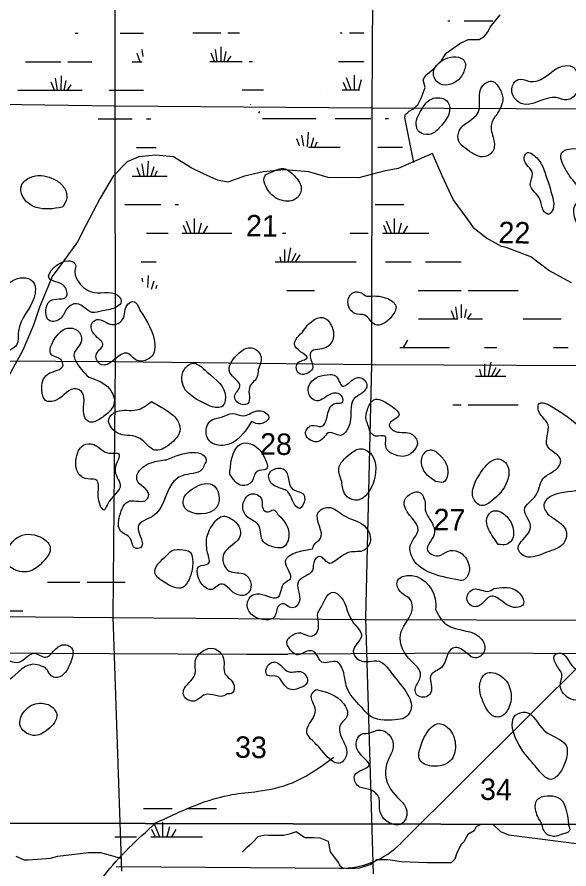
# Model space of a CAD drawing. Extents: x 408847 to 817539, y 923858 to 1151780.
# Drawn here: x 550386 to 561968, y 1013912 to 1031794 of the extents above; entities that cross this region are included whole.
import ezdxf

# ---------------------------------------------------------------- set-up
doc = ezdxf.new("R2010")
doc.units = 0
for name, color, linetype in [('Lakes and Ponds', 7, 'Continuous'), ('Level 43', 7, 'Continuous'), ('Local Roads Paved', 7, 'Continuous'), ('Narrow River Creek and Branch and Slough', 7, 'Continuous'), ('Quad Borders', 7, 'Continuous'), ('Section Lines', 7, 'Continuous'), ('Swamps', 7, 'Continuous')]:
    doc.layers.add(name, color=color, linetype=linetype)

msp = doc.modelspace()

# ---------------------------------------------------------------- linework, layer by layer
at = {"layer": 'Lakes and Ponds'}
msp.add_line((561386, 1014884), (561388, 1014880), dxfattribs=at)
for points in [[(559800, 1030773), (559761, 1030886), (559650, 1030950), (559232, 1030820), (559122, 1030613), (559259, 1030392), (559691, 1030522), (559800, 1030773)], [(561121, 1030446), (560903, 1030482), (560768, 1030287), (560965, 1029977), (561699, 1030102), (561924, 1030056), (562131, 1030209), (562170, 1030533), (562042, 1030750), (561822, 1030760), (561375, 1030484), (561174, 1030441), (561121, 1030446)], [(560451, 1029744), (560578, 1030096), (560484, 1030334), (560372, 1030442), (560158, 1030355), (560063, 1029789), (559664, 1029404), (559657, 1029187), (559836, 1029006), (560210, 1028864), (560388, 1029013), (560386, 1029228), (560339, 1029548), (560451, 1029744)], [(559435, 1029715), (559455, 1029951), (559379, 1030055), (559047, 1030054), (558873, 1029848), (558765, 1029497), (558818, 1029390), (559037, 1029330), (559247, 1029465), (559435, 1029715)], [(561460, 1028538), (561294, 1028836), (561076, 1028940), (561028, 1028824), (561203, 1028502), (561157, 1028288), (561366, 1027958), (561426, 1027742), (561547, 1027656), (561633, 1027763), (561627, 1028000), (561460, 1028538)], [(562136, 1028267), (562266, 1028030), (562103, 1027852), (562113, 1027517), (562239, 1027292), (562460, 1027208), (562536, 1027321), (562484, 1027557), (562355, 1027998), (562429, 1028107), (562872, 1028279), (563125, 1028574), (563098, 1028887), (562748, 1029009), (562437, 1028818), (562243, 1028989), (562022, 1029029), (561818, 1028950), (561893, 1028604), (561963, 1028490), (562136, 1028267)], [(555752, 1028552), (555586, 1028455), (555689, 1028110), (555898, 1027960), (556221, 1027969), (556350, 1028159), (556199, 1028467), (555987, 1028613), (555752, 1028552)], [(551335, 1027802), (551368, 1027842), (551431, 1028058), (551323, 1028274), (551111, 1028414), (550663, 1028428), (550476, 1028252), (550502, 1028033), (550790, 1027797), (551335, 1027802)], [(551619, 1026567), (551596, 1026621), (551463, 1026679), (551058, 1026310), (551382, 1026137), (551422, 1025927), (551081, 1025839), (551011, 1025733), (551072, 1025417), (551292, 1025460), (551430, 1025670), (551636, 1025777), (551965, 1025594), (552178, 1025624), (552487, 1025716), (552571, 1025817), (552537, 1025919), (551998, 1026014), (551683, 1026226), (551599, 1026436), (551619, 1026567)], [(548966, 1025154), (548295, 1025215), (547982, 1024927), (548022, 1024716), (548137, 1024652), (548586, 1024707), (549123, 1024704), (549235, 1024494), (549343, 1024472), (549547, 1024583), (549793, 1024300), (549999, 1024335), (550025, 1024662), (550361, 1024889), (550416, 1025201), (550747, 1025910), (550769, 1026024), (550717, 1026246), (550506, 1026323), (550289, 1026259), (550118, 1026089), (550137, 1025430), (549946, 1024876), (549753, 1024704), (549683, 1024834), (549817, 1025211), (549774, 1025641), (549524, 1025958), (549309, 1025931), (549165, 1025693), (549341, 1025337), (549194, 1025175), (549009, 1025148), (548966, 1025154)], [(557720, 1025932), (557498, 1026026), (557397, 1025980), (557331, 1025776), (557476, 1025571), (557682, 1025534), (557899, 1025335), (558252, 1025514), (558335, 1025726), (558146, 1025891), (557720, 1025932)], [(552972, 1025630), (552817, 1025823), (552714, 1025768), (552599, 1025445), (552385, 1025338), (552061, 1025442), (551955, 1025359), (552008, 1025131), (552188, 1024912), (552044, 1024697), (552155, 1024497), (552696, 1024739), (552907, 1024585), (553128, 1024610), (553237, 1024702), (553275, 1024924), (552972, 1025630)], [(556376, 1025182), (556222, 1024881), (556476, 1024632), (556272, 1024525), (556297, 1024318), (556509, 1024332), (556595, 1024439), (556569, 1024550), (556552, 1024757), (556876, 1024860), (557026, 1025085), (556997, 1025282), (556826, 1025481), (556605, 1025430), (556376, 1025182)], [(551890, 1024233), (551612, 1024586), (551580, 1024693), (551737, 1024999), (551651, 1025217), (551439, 1025261), (551227, 1025112), (551116, 1024698), (551310, 1024599), (551351, 1024488), (551031, 1024298), (550906, 1023965), (550982, 1023747), (551210, 1023752), (551629, 1023990), (551736, 1023932), (551811, 1023389), (551921, 1023291), (552131, 1023362), (552234, 1023434), (552420, 1023666), (552329, 1023989), (551890, 1024233)], [(555444, 1024396), (555509, 1024605), (555487, 1024720), (555271, 1024852), (555047, 1024743), (554852, 1024331), (555062, 1024037), (554952, 1023828), (555115, 1023659), (555228, 1023685), (555261, 1024012), (555417, 1024230), (555444, 1024396)], [(554440, 1023623), (554700, 1023627), (554760, 1023809), (554372, 1024347), (554057, 1024525), (553868, 1024339), (553848, 1024127), (554440, 1023623)], [(557393, 1023548), (557438, 1023756), (557700, 1023976), (557728, 1024082), (557538, 1024226), (557215, 1024046), (557067, 1024263), (556953, 1024289), (556536, 1024103), (556506, 1023895), (556676, 1023736), (556998, 1023891), (557213, 1023814), (557214, 1023705), (557111, 1023689), (557011, 1023664), (556771, 1023197), (556567, 1023220), (556440, 1023043), (556724, 1022890), (556943, 1023074), (557166, 1023012), (557329, 1023160), (557393, 1023548)], [(557794, 1023088), (557906, 1022998), (558110, 1022994), (558123, 1022782), (558320, 1022604), (558544, 1022582), (558785, 1022885), (558628, 1023056), (558289, 1023114), (558198, 1023234), (558396, 1023427), (558217, 1023645), (557875, 1023761), (557737, 1023548), (557714, 1023340), (557750, 1023233), (557794, 1023088)], [(553207, 1023722), (552890, 1023546), (552475, 1023511), (552311, 1023351), (552536, 1023044), (552751, 1023009), (552968, 1022945), (553277, 1022705), (553585, 1022821), (553806, 1023148), (553714, 1023380), (553499, 1023552), (553207, 1023722)], [(561548, 1023654), (561344, 1023679), (561320, 1023571), (561529, 1023234), (561515, 1022789), (561794, 1022482), (561765, 1022376), (561418, 1022098), (561280, 1021762), (561035, 1021449), (561162, 1021117), (560966, 1020782), (560900, 1020660), (560938, 1020557), (561055, 1020471), (561505, 1020560), (561846, 1020737), (561908, 1021005), (561650, 1021268), (561550, 1021340), (561443, 1021558), (561608, 1021746), (562249, 1021917), (562389, 1022121), (562351, 1022358), (562170, 1022706), (562230, 1022822), (561548, 1023654)], [(555307, 1023302), (555497, 1023255), (555671, 1023397), (555464, 1023531), (555142, 1023422), (554906, 1023472), (554695, 1023405), (554480, 1023338), (554378, 1023221), (554423, 1022897), (554749, 1022804), (555307, 1023302)], [(554852, 1022200), (555110, 1021959), (555313, 1022042), (555417, 1022255), (555622, 1022312), (555587, 1022528), (555334, 1022817), (555128, 1022852), (554869, 1022415), (554852, 1022200)], [(551667, 1022683), (551639, 1022284), (551812, 1022109), (552032, 1022087), (552127, 1021550), (552213, 1021446), (552275, 1021550), (552552, 1021977), (552444, 1022313), (552521, 1022627), (552313, 1022639), (551994, 1022820), (551781, 1022806), (551667, 1022683)], [(557202, 1022046), (557276, 1021764), (557474, 1021654), (557830, 1022602), (557604, 1022732), (557378, 1022627), (557139, 1022312), (557202, 1022046)], [(559166, 1022047), (559337, 1022034), (559409, 1022364), (559274, 1022582), (559054, 1022712), (558947, 1022658), (558872, 1022432), (558956, 1022224), (559166, 1022047)], [(553519, 1022501), (553200, 1022438), (552910, 1022193), (552902, 1022083), (553149, 1021766), (553105, 1021665), (552755, 1021636), (552539, 1021319), (552562, 1021001), (552760, 1020852), (552869, 1020643), (552975, 1020654), (552930, 1021098), (553234, 1021317), (553633, 1021995), (553848, 1022166), (554267, 1022298), (554322, 1022401), (554356, 1022503), (554284, 1022605), (554080, 1022656), (553519, 1022501)], [(560010, 1022053), (559953, 1021719), (560120, 1021540), (560338, 1021632), (560671, 1022050), (560680, 1022377), (560566, 1022495), (560464, 1022519), (560246, 1022396), (560010, 1022053)], [(556177, 1021615), (556310, 1021479), (556422, 1021677), (556388, 1021786), (556175, 1021880), (555992, 1022300), (555882, 1022326), (555674, 1022207), (555731, 1021998), (556044, 1021848), (556177, 1021615)], [(554261, 1021992), (553876, 1021659), (553876, 1021556), (554515, 1021441), (554626, 1021648), (554487, 1021977), (554261, 1021992)], [(555860, 1021355), (555760, 1021451), (555655, 1021409), (555548, 1021471), (555515, 1021680), (555305, 1021784), (555124, 1021504), (555241, 1021285), (555446, 1021139), (555533, 1020817), (555853, 1020655), (555959, 1020660), (556057, 1020768), (556060, 1021087), (555860, 1021355)], [(558952, 1021609), (558832, 1021817), (558525, 1021662), (558513, 1021553), (558801, 1021021), (558639, 1020699), (558668, 1020473), (559628, 1019980), (559746, 1019975), (559848, 1020075), (559869, 1020292), (559644, 1020572), (559430, 1020582), (559222, 1020487), (559002, 1020599), (559139, 1020935), (559025, 1021288), (558963, 1021402), (558952, 1021609)], [(556587, 1020633), (556027, 1020307), (556120, 1019997), (556011, 1019928), (555858, 1019614), (555642, 1019639), (555415, 1019685), (555314, 1019653), (555218, 1019438), (555355, 1019217), (555793, 1019212), (555879, 1019437), (555988, 1019477), (556104, 1019405), (556219, 1019409), (556308, 1019516), (556291, 1019952), (556583, 1020174), (556631, 1020392), (556738, 1020468), (556948, 1020327), (557055, 1020373), (557156, 1020444), (557366, 1020561), (557667, 1020600), (557800, 1020800), (557667, 1021118), (557243, 1021331), (556915, 1021501), (556701, 1021386), (556748, 1020841), (556643, 1020745), (556587, 1020633)], [(560485, 1020725), (560651, 1020724), (560760, 1020803), (560774, 1021130), (560611, 1021357), (560386, 1021427), (560242, 1021273), (560282, 1021047), (560485, 1020725)], [(554381, 1020548), (554400, 1020320), (554195, 1020257), (554188, 1020040), (554342, 1019817), (554451, 1019775), (554657, 1019890), (554968, 1019688), (555184, 1019667), (555282, 1019780), (555267, 1019989), (555163, 1020097), (554840, 1020166), (554742, 1020272), (554711, 1020489), (554988, 1020784), (555064, 1020887), (555038, 1021104), (554834, 1021286), (554721, 1021316), (554498, 1021149), (554365, 1020834), (554381, 1020548)], [(551056, 1020514), (551084, 1020652), (550931, 1020849), (550437, 1020893), (550196, 1020616), (550213, 1020289), (550435, 1020159), (550653, 1020163), (551056, 1020514)], [(553555, 1020519), (553284, 1020111), (553454, 1019944), (553870, 1019826), (554015, 1020039), (554073, 1020359), (554016, 1020560), (553805, 1020616), (553600, 1020569), (553555, 1020519)], [(559168, 1019360), (559163, 1019581), (558567, 1020074), (558367, 1019953), (558429, 1019733), (558639, 1019565), (558677, 1019352), (558450, 1018898), (558602, 1018334), (558851, 1018019), (558836, 1017901), (558740, 1017685), (558770, 1017575), (559000, 1017537), (559080, 1017648), (559071, 1017983), (559292, 1018140), (559531, 1018549), (559647, 1018554), (560003, 1018341), (560186, 1018475), (560140, 1018730), (559395, 1019041), (559168, 1019360)], [(560394, 1019802), (560287, 1019743), (559963, 1019784), (559828, 1019602), (559939, 1019426), (560047, 1019424), (560349, 1019640), (560565, 1019530), (560905, 1019404), (561008, 1019463), (561004, 1019577), (560824, 1019779), (560394, 1019802)], [(556697, 1019187), (556660, 1018853), (556559, 1018798), (556336, 1018866), (556132, 1018797), (556049, 1018688), (556079, 1018573), (556286, 1018407), (556512, 1018492), (556613, 1018472), (556784, 1018253), (557102, 1018258), (557202, 1018140), (557311, 1017706), (557670, 1017247), (557766, 1017143), (558317, 1017042), (558526, 1017089), (558628, 1017200), (558267, 1017996), (557983, 1018271), (557555, 1018300), (557442, 1018485), (557615, 1018797), (557417, 1019117), (557135, 1019666), (557026, 1019719), (556765, 1019409), (556695, 1019195), (556697, 1019187)], [(550928, 1018156), (550953, 1018148), (551127, 1017949), (551233, 1017933), (551506, 1018235), (551527, 1018550), (551419, 1018616), (551201, 1018535), (550988, 1018356), (550751, 1018438), (550430, 1018255), (549981, 1018320), (549816, 1018150), (549898, 1017936), (550013, 1017832), (550565, 1018160), (550767, 1018207), (550928, 1018156)], [(554786, 1017585), (554910, 1017611), (554920, 1017815), (554749, 1018009), (554718, 1018332), (554505, 1018540), (554298, 1018495), (554131, 1018289), (554118, 1017985), (553882, 1017657), (553885, 1017551), (554109, 1017437), (554327, 1017570), (554767, 1017567), (554786, 1017585)], [(562415, 1017482), (562516, 1017787), (562382, 1018014), (562064, 1018145), (561776, 1018445), (561672, 1018403), (561706, 1018187), (561821, 1017985), (561783, 1017765), (562011, 1017478), (562415, 1017482)], [(556399, 1017743), (556475, 1017826), (556366, 1018045), (556094, 1018047), (555791, 1018257), (555609, 1018087), (555637, 1017982), (555840, 1017955), (555943, 1017847), (556112, 1017684), (556399, 1017743)], [(560225, 1017294), (560418, 1017108), (560520, 1017108), (560704, 1017292), (560747, 1017630), (560548, 1017957), (560221, 1018012), (560101, 1017799), (560225, 1017294)], [(556663, 1017680), (556563, 1017566), (556647, 1017248), (556464, 1016807), (556705, 1016488), (557026, 1016162), (557137, 1016128), (557298, 1016298), (557158, 1016784), (557160, 1016914), (557316, 1017128), (557236, 1017387), (556663, 1017680)], [(550484, 1017150), (550444, 1016940), (550723, 1016715), (551031, 1016837), (551218, 1017155), (551162, 1017270), (550944, 1017386), (550619, 1017303), (550484, 1017150)], [(561275, 1016054), (561585, 1015792), (561901, 1016192), (561907, 1016505), (561451, 1016817), (561055, 1017201), (560848, 1017138), (560839, 1016680), (561202, 1016141), (561275, 1016054)], [(558818, 1016358), (558838, 1016203), (559082, 1016073), (559506, 1016212), (559582, 1016542), (559451, 1016853), (559244, 1016963), (558956, 1016721), (558818, 1016358)], [(557666, 1016758), (557600, 1016733), (557518, 1016616), (557544, 1016386), (557769, 1016076), (557472, 1015880), (557550, 1015648), (557781, 1015582), (557970, 1015425), (558007, 1015101), (558323, 1014839), (558425, 1014845), (558569, 1015066), (558272, 1015522), (558138, 1016102), (558281, 1016541), (558235, 1016668), (558023, 1016828), (557706, 1016757), (557666, 1016758)], [(561388, 1014880), (561266, 1015165), (561304, 1015367), (561509, 1015444), (561723, 1015420), (561961, 1014837)], [(561961, 1014837), (561975, 1014705), (561844, 1014649), (561696, 1014598), (561584, 1014604), (561500, 1014645), (561453, 1014701), (561411, 1014802), (561386, 1014884)]]:
    msp.add_spline(points, degree=3, dxfattribs=at)
at = {"layer": 'Local Roads Paved'}
for p, q in [((560059, 1018438), (556067, 1018420)), ((571821, 1018394), (560059, 1018438))]:
    msp.add_line(p, q, dxfattribs=at)
for points in [[(558711, 1028740), (558524, 1029686), (558535, 1029752), (558579, 1029785), (558612, 1029818), (558689, 1029862), (558733, 1029895), (558766, 1029928), (558799, 1029950), (558865, 1030093), (558953, 1030313), (558909, 1030478), (558964, 1030577), (559107, 1030687), (559294, 1030885), (559393, 1031039), (559679, 1031237), (559854, 1031325), (560085, 1031325), (560195, 1031391), (560272, 1031490), (560316, 1031578), (560525, 1031842)], [(562023, 1026215), (561549, 1026476), (561345, 1026626), (561169, 1026758), (560653, 1026956), (560554, 1026978), (560235, 1027154), (559986, 1027348), (559832, 1027568), (559536, 1027964), (559305, 1028459), (559107, 1028932), (558381, 1028613), (558085, 1028558), (557559, 1028418), (556913, 1028423), (556510, 1028547), (555995, 1028589), (555554, 1028546), (555162, 1028454), (554811, 1028326), (554592, 1028368), (554283, 1028511), (554038, 1028627), (553666, 1028858), (553289, 1028898), (552941, 1028863), (552700, 1028752), (552405, 1028454), (552128, 1027989), (551835, 1027435), (551657, 1027075), (551379, 1026700), (551120, 1026349), (551032, 1026127), (550859, 1025707), (550733, 1025326), (550506, 1024801), (550426, 1024647), (550186, 1024216)], [(538431, 1018459), (541967, 1018517), (546557, 1018459), (555211, 1018420), (556067, 1018420)], [(562397, 1014402), (560704, 1014622), (560539, 1014688), (560374, 1014842), (560133, 1014853), (560023, 1014798), (559979, 1014710), (559847, 1014633), (559759, 1014479), (559704, 1014424), (559616, 1014248), (559572, 1014116), (559495, 1014039), (559374, 1014039), (558989, 1014039), (558451, 1014061), (558165, 1014105), (557934, 1014105), (557813, 1014006), (557571, 1013929), (557373, 1013918), (557219, 1013929), (557186, 1013951), (557154, 1014006), (557132, 1014050), (557033, 1014182), (556967, 1014270), (556923, 1014490), (556747, 1014556), (556604, 1014567), (556439, 1014567), (556406, 1014578), (556241, 1014688), (556098, 1014644), (555977, 1014611), (555845, 1014611), (555659, 1014611), (555593, 1014622), (555439, 1014589), (555351, 1014490), (555274, 1014413), (555197, 1014347), (555120, 1014270)], [(550363, 1014179), (550538, 1014101), (550617, 1014101), (551085, 1014140), (551242, 1014179), (551886, 1014257), (552140, 1014257), (552414, 1014179), (552550, 1014140)]]:
    msp.add_lwpolyline(points, dxfattribs=at)
at = {"layer": 'Narrow River Creek and Branch and Slough'}
for p, q in [((566280, 1022260), (558440, 1014450)), ((557158, 1013925), (552469, 1013956))]:
    msp.add_line(p, q, dxfattribs=at)
msp.add_arc((557170, 1015725), 1800, 269.6197, 314.8874, dxfattribs=at)
for points in [[(553294, 1014878), (553647, 1015041), (554893, 1015472), (555443, 1015542), (556164, 1015722), (557036, 1016260)], [(545556, 1010531), (546088, 1010810), (546534, 1010879), (546967, 1011074), (548686, 1011309), (549439, 1011460), (550200, 1012085), (550446, 1012164), (550943, 1012303), (551491, 1012637), (551914, 1013322), (552212, 1013770), (553294, 1014878)]]:
    msp.add_spline(points, degree=3, dxfattribs=at)
at = {"layer": 'Quad Borders'}
for p, q in [((574913, 1014812), (534254, 1014913)), ((534254, 1014913), (574913, 1014812))]:
    msp.add_line(p, q, dxfattribs=at)
at = {"layer": 'Section Lines'}
for p, q in [((552442, 1035299), (552436, 1029932)), ((557869, 1035256), (557829, 1029909)), ((547116, 1030010), (552452, 1029928)), ((552436, 1029932), (552443, 1024583)), ((552452, 1029928), (557819, 1029891)), ((557819, 1029891), (563124, 1029860)), ((557829, 1029909), (557823, 1024504)), ((547052, 1024595), (552427, 1024567)), ((552443, 1024583), (552399, 1019198)), ((552427, 1024567), (557823, 1024504)), ((557823, 1024504), (557700, 1019173)), ((557823, 1024504), (563172, 1024474)), ((547080, 1019242), (552370, 1019189)), ((552370, 1019189), (557675, 1019147)), ((552399, 1019198), (552579, 1013869)), ((557675, 1019147), (563140, 1019135)), ((557700, 1019173), (557859, 1013811))]:
    msp.add_line(p, q, dxfattribs=at)
at = {"layer": 'Swamps'}
for p, q in [((559767, 1031711), (560367, 1031711)), ((554360, 1031463), (554660, 1031463)), ((557360, 1031463), (557660, 1031463)), ((554588, 1030863), (554549, 1031116)), ((554666, 1030863), (554672, 1031167)), ((552969, 1030856), (552904, 1031028)), ((554526, 1030864), (554460, 1031037)), ((554733, 1030863), (554776, 1031069)), ((554795, 1030863), (554879, 1030976)), ((551004, 1030856), (551304, 1030856)), ((551310, 1030256), (551316, 1030559)), ((557459, 1030574), (557459, 1030263)), ((551169, 1030257), (551103, 1030429)), ((551232, 1030256), (551192, 1030509)), ((551377, 1030255), (551420, 1030461)), ((557229, 1030429), (557300, 1030263)), ((557290, 1030526), (557393, 1030263)), ((550404, 1030256), (551004, 1030256)), ((551004, 1030256), (551754, 1030256)), ((551439, 1030255), (551523, 1030369)), ((557060, 1029663), (557810, 1029663)), ((556558, 1029063), (556616, 1029267)), ((556635, 1029063), (556684, 1029172)), ((553125, 1028456), (553142, 1028772)), ((552969, 1028456), (552904, 1028628)), ((553054, 1028456), (553008, 1028710)), ((553202, 1028456), (553260, 1028660)), ((553278, 1028456), (553327, 1028564)), ((557904, 1027856), (558504, 1027856)), ((553933, 1027518), (554036, 1027256)), ((554102, 1027567), (554102, 1027256)), ((558133, 1027518), (558236, 1027256)), ((558302, 1027567), (558302, 1027256)), ((553873, 1027422), (553944, 1027256)), ((554247, 1027470), (554194, 1027256)), ((554380, 1027410), (554290, 1027256)), ((558073, 1027422), (558144, 1027256)), ((558447, 1027470), (558394, 1027256)), ((558580, 1027410), (558490, 1027256)), ((553104, 1027256), (553554, 1027256)), ((553854, 1027256), (554894, 1027256)), ((555995, 1026914), (555995, 1026656)), ((556127, 1026950), (556069, 1026656)), ((556236, 1026830), (556142, 1026655)), ((556321, 1026805), (556221, 1026656)), ((555804, 1026656), (557504, 1026656)), ((558954, 1026656), (559404, 1026656)), ((559404, 1026656), (559704, 1026656)), ((558804, 1026056), (559404, 1026056)), ((559404, 1026056), (559704, 1026056)), ((559854, 1026056), (560904, 1026056)), ((559569, 1025457), (559503, 1025629)), ((559632, 1025456), (559592, 1025709)), ((558580, 1025010), (558490, 1024856)), ((560195, 1024514), (560195, 1024256)), ((560327, 1024550), (560269, 1024256)), ((560436, 1024430), (560342, 1024255)), ((560521, 1024405), (560421, 1024256)), ((559854, 1023656), (560904, 1023656)), ((551405, 1019931), (551705, 1019931)), ((553041, 1015184), (553641, 1015184)), ((553941, 1015184), (554541, 1015184)), ((553271, 1014846), (553374, 1014584)), ((553440, 1014895), (553440, 1014584)), ((553210, 1014750), (553281, 1014584)), ((553585, 1014798), (553531, 1014583)), ((553718, 1014738), (553628, 1014584)), ((552441, 1014584), (552891, 1014584))]:
    msp.add_line(p, q, dxfattribs=at)
for points in [[(559423, 1031711), (559467, 1031711)], [(560367, 1031711), (560369, 1031711)], [(551604, 1031456), (551665, 1031456)], [(552552, 1031456), (553042, 1031456)], [(554073, 1031463), (554360, 1031463)], [(554810, 1031463), (555054, 1031463)], [(557165, 1031463), (557210, 1031463)], [(553034, 1030968), (553008, 1031110)], [(550562, 1030856), (551004, 1030856)], [(551454, 1030856), (551955, 1030856)], [(552804, 1030856), (553014, 1030856)], [(554430, 1030863), (555110, 1030863)], [(555260, 1030863), (555325, 1030863)], [(557130, 1030863), (557660, 1030863)], [(557604, 1030477), (557550, 1030263)], [(552319, 1030256), (553038, 1030256)], [(555110, 1030263), (555557, 1030263)], [(556909, 1030263), (556910, 1030263)], [(557210, 1030263), (557575, 1030263)], [(555284, 1029958), (555283, 1029953)], [(555477, 1029813), (555453, 1029777)], [(555537, 1029663), (556660, 1029663)], [(558110, 1029663), (558182, 1029663)], [(552091, 1029656), (552804, 1029656)], [(553104, 1029656), (553190, 1029656)], [(556406, 1029086), (556364, 1029318)], [(556482, 1029069), (556499, 1029379)], [(556315, 1029091), (556260, 1029235)], [(552890, 1029056), (553304, 1029056)], [(556505, 1029063), (557165, 1029063)], [(557960, 1029063), (558474, 1029063)], [(552804, 1028456), (553536, 1028456)], [(552650, 1027856), (553404, 1027856)], [(553704, 1027856), (553776, 1027856)], [(555954, 1027256), (556025, 1027256)], [(557378, 1027256), (557754, 1027256)], [(558054, 1027256), (559028, 1027256)], [(552992, 1026656), (553304, 1026656)], [(555901, 1026764), (555923, 1026656)], [(558115, 1026656), (558654, 1026656)], [(553022, 1026233), (553008, 1026310)], [(553129, 1026118), (553142, 1026372)], [(553208, 1026079), (553260, 1026260)], [(553295, 1026093), (553327, 1026164)], [(556047, 1026056), (556625, 1026056)], [(559710, 1025481), (559716, 1025759)], [(559782, 1025478), (559820, 1025661)], [(559841, 1025458), (559923, 1025569)], [(558808, 1025456), (559404, 1025456)], [(559404, 1025456), (559637, 1025456)], [(559846, 1025456), (560154, 1025456)], [(561006, 1025456), (561804, 1025456)], [(558422, 1024856), (559404, 1024856)], [(559404, 1024856), (559463, 1024856)], [(560194, 1024856), (560455, 1024856)], [(561642, 1024856), (561954, 1024856)], [(560094, 1024401), (560123, 1024256)], [(560004, 1024256), (560641, 1024256)], [(559532, 1023656), (559704, 1023656)], [(551027, 1019931), (551405, 1019931)], [(551855, 1019931), (552654, 1019931)], [(550233, 1019331), (550505, 1019331)], [(554541, 1015184), (554570, 1015184)], [(553191, 1014584), (554279, 1014584)]]:
    msp.add_lwpolyline(points, dxfattribs=at)

# ---------------------------------------------------------------- texts
at = {"layer": 'Level 43'}
for s, p in [('21', (555187, 1027193)), ('22', (560485, 1027049)), ('28', (555481, 1022611)), ('27', (559121, 1021024)), ('33', (554956, 1016247)), ('34', (560098, 1015363))]:
    msp.add_text(s, height=450, rotation=359.0617, dxfattribs=at).set_placement(p)

doc.saveas('drawing.dxf')
